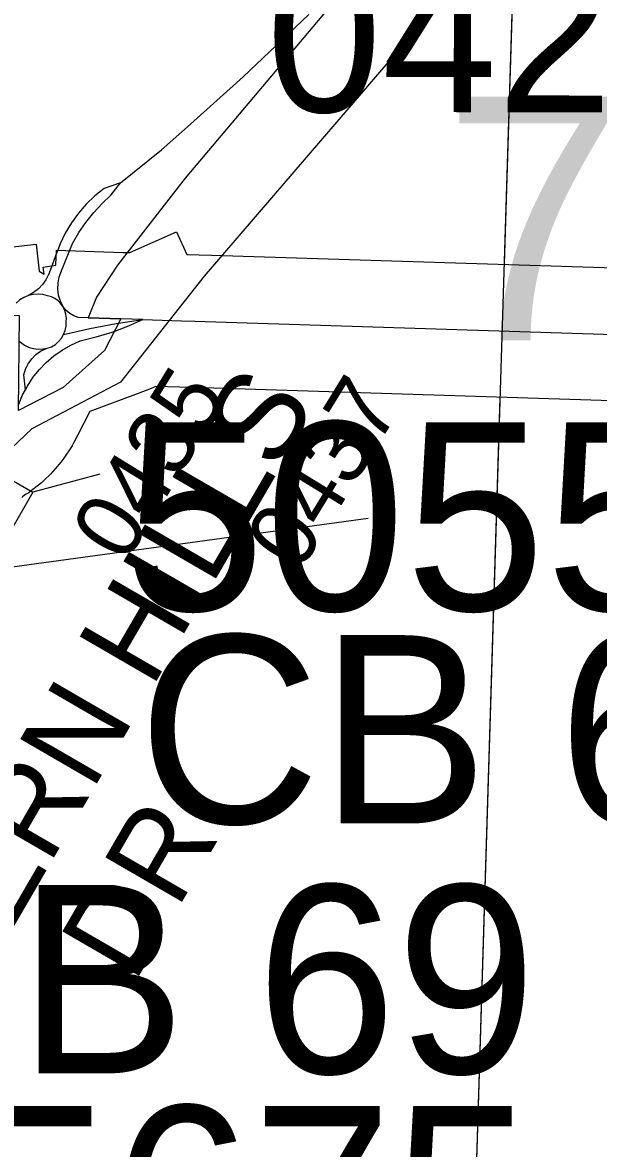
# Model space of a CAD drawing. Extents: x -132.8 to -73.3, y -60 to -26.
# Drawn here: x -119.168 to -118.908, y -51.227 to -50.719 of the extents above; entities that cross this region are included whole.
import ezdxf

# ---------------------------------------------------------------- set-up
doc = ezdxf.new("R2010")
doc.units = 0
for name, color, linetype in [('tdCoCityStreetMajor', 7, 'Continuous'), ('tdCoCityStreetMinor', 7, 'Continuous'), ('tdCoCorpBndry', 7, 'Continuous'), ('tdCoHydroRiver', 7, 'Continuous'), ('tdCoSecRdNmbr', 7, 'Continuous'), ('tdCoSecRdTxt', 7, 'Continuous'), ('tdCoSecRteBand', 7, 'Continuous'), ('tdCoSecRteCL', 7, 'Continuous'), ('tdCoSectLine', 7, 'Continuous'), ('tdCoSectLinePart', 7, 'Continuous'), ('tdCoStrucPriMaintName', 7, 'Continuous'), ('tdCoStrucSec', 7, 'Continuous'), ('tdCoStrucSecCoName', 7, 'Continuous'), ('tdCoStrucSecFHWANum', 7, 'Continuous'), ('tdCoSurfBitum', 7, 'Continuous'), ('tdCoSurfConc', 7, 'Continuous')]:
    doc.layers.add(name, color=color, linetype=linetype)

msp = doc.modelspace()

# ---------------------------------------------------------------- linework, layer by layer
at = {"layer": 'tdCoCityStreetMajor'}
msp.add_lwpolyline([(-119.16932, -50.89104), (-119.16756, -50.88684), (-119.1663, -50.88449), (-119.16696, -50.87772), (-119.1662, -50.87515), (-119.16503, -50.87273), (-119.16348, -50.87054), (-119.1616, -50.86863), (-119.15943, -50.86705), (-119.15644, -50.86572), (-119.15447, -50.86506), (-119.1528, -50.86404), (-119.15132, -50.86276), (-119.15006, -50.86126), (-119.14907, -50.85957), (-119.14837, -50.85775), (-119.14797, -50.85583), (-119.14789, -50.85388), (-119.14783, -50.85212), (-119.14806, -50.85037), (-119.14857, -50.84868), (-119.14934, -50.8471), (-119.15054, -50.84455), (-119.15133, -50.84185), (-119.15169, -50.83906), (-119.15159, -50.83625), (-119.15106, -50.83349), (-119.1501, -50.83085), (-119.14506, -50.81842), (-119.1422, -50.81358), (-119.13899, -50.80895), (-119.13547, -50.80456), (-119.13165, -50.80042), (-119.12756, -50.79657), (-119.12346, -50.79109), (-119.10487, -50.7762), (-119.09186, -50.76457), (-119.06805, -50.7433), (-119.03846, -50.71515)], dxfattribs=at)
at = {"layer": 'tdCoCityStreetMinor'}
for points in [[(-119.12346, -50.79109), (-119.13081, -50.79361), (-119.135, -50.797), (-119.13887, -50.80075), (-119.14241, -50.80482), (-119.14557, -50.80918), (-119.14834, -50.81381), (-119.15069, -50.81866), (-119.15261, -50.82369), (-119.15263, -50.82375), (-119.15265, -50.82381), (-119.15267, -50.82387), (-119.1527, -50.82393), (-119.15272, -50.82398), (-119.15274, -50.82404), (-119.15276, -50.8241), (-119.15278, -50.82416), (-119.1528, -50.82422), (-119.15282, -50.82428), (-119.15284, -50.82433), (-119.15287, -50.82439), (-119.15289, -50.82445), (-119.15291, -50.82451), (-119.15293, -50.82457), (-119.15295, -50.82462), (-119.15297, -50.82468), (-119.15299, -50.82474), (-119.15301, -50.8248), (-119.15304, -50.82486), (-119.15306, -50.82492), (-119.15308, -50.82497), (-119.1531, -50.82503), (-119.15312, -50.82509), (-119.15314, -50.82515), (-119.15316, -50.82521), (-119.15318, -50.82526), (-119.15321, -50.82532), (-119.15323, -50.82538), (-119.15325, -50.82544), (-119.15327, -50.8255), (-119.15329, -50.82555), (-119.15331, -50.82561), (-119.15333, -50.82567), (-119.15335, -50.82573), (-119.15337, -50.82579), (-119.1534, -50.82585), (-119.15342, -50.8259), (-119.15344, -50.82596), (-119.15346, -50.82602), (-119.15348, -50.82608), (-119.1535, -50.82614), (-119.15352, -50.82619), (-119.15354, -50.82625), (-119.15357, -50.82631), (-119.15359, -50.82637), (-119.15361, -50.82643), (-119.15363, -50.82648), (-119.15365, -50.82654), (-119.15367, -50.8266), (-119.15369, -50.82666), (-119.15371, -50.82672), (-119.15374, -50.82678), (-119.15376, -50.82683), (-119.15378, -50.82689), (-119.1538, -50.82695), (-119.15382, -50.82701), (-119.15384, -50.82707), (-119.15386, -50.82712), (-119.15388, -50.82718), (-119.15391, -50.82724), (-119.15393, -50.8273), (-119.15395, -50.82736), (-119.15397, -50.82742), (-119.15399, -50.82747), (-119.15401, -50.82753), (-119.15403, -50.82759), (-119.15405, -50.82765), (-119.15408, -50.82771), (-119.1541, -50.82776), (-119.15412, -50.82782), (-119.15414, -50.82788), (-119.15416, -50.82794), (-119.15418, -50.828), (-119.1542, -50.82805), (-119.15422, -50.82811), (-119.15425, -50.82817), (-119.15427, -50.82823), (-119.15429, -50.82829), (-119.15431, -50.82835), (-119.15433, -50.8284), (-119.15435, -50.82846), (-119.15437, -50.82852), (-119.15439, -50.82858), (-119.15442, -50.82864), (-119.15444, -50.82869), (-119.15446, -50.82875), (-119.15448, -50.82881), (-119.1545, -50.82887), (-119.15452, -50.82893), (-119.15454, -50.82898), (-119.15456, -50.82904), (-119.15459, -50.8291), (-119.15461, -50.82916), (-119.15463, -50.82922), (-119.15465, -50.82928), (-119.15467, -50.82933), (-119.15469, -50.82939), (-119.15471, -50.82945), (-119.15473, -50.82951), (-119.15475, -50.82957), (-119.15478, -50.82962), (-119.1548, -50.82968), (-119.15482, -50.82974), (-119.15484, -50.8298), (-119.15486, -50.82986), (-119.15488, -50.82992), (-119.1549, -50.82997), (-119.15492, -50.83003), (-119.15495, -50.83009), (-119.15497, -50.83015), (-119.15499, -50.83021), (-119.15501, -50.83026), (-119.15503, -50.83032), (-119.15505, -50.83038), (-119.15507, -50.83044), (-119.15509, -50.8305), (-119.15512, -50.83055), (-119.15514, -50.83061), (-119.15516, -50.83067), (-119.15518, -50.83073), (-119.1552, -50.83079), (-119.15522, -50.83085), (-119.15524, -50.8309), (-119.15526, -50.83096), (-119.15529, -50.83102), (-119.15531, -50.83108), (-119.15533, -50.83114), (-119.15535, -50.83119), (-119.15537, -50.83125), (-119.15539, -50.83131), (-119.15541, -50.83137), (-119.15543, -50.83143), (-119.15546, -50.83149), (-119.15548, -50.83154), (-119.1555, -50.8316), (-119.15552, -50.83166), (-119.15554, -50.83172), (-119.15556, -50.83178), (-119.15558, -50.83183), (-119.1556, -50.83189), (-119.15563, -50.83195), (-119.15565, -50.83201), (-119.15567, -50.83207), (-119.15569, -50.83212), (-119.15571, -50.83218), (-119.15573, -50.83224), (-119.15575, -50.8323), (-119.15577, -50.83236), (-119.1558, -50.83242), (-119.15582, -50.83247), (-119.15705, -50.83486), (-119.15861, -50.83705), (-119.16047, -50.83899), (-119.16259, -50.84064), (-119.16492, -50.84196)], [(-119.16492, -50.84196), (-119.16696, -50.8428), (-119.16883, -50.84395), (-119.1705, -50.84538)], [(-119.12328, -50.85247), (-119.138, -50.85202), (-119.14245, -50.85188), (-119.14442, -50.85108), (-119.14625, -50.85), (-119.1479, -50.84866), (-119.14934, -50.8471), (-119.15036, -50.84566), (-119.1516, -50.8444), (-119.15302, -50.84336), (-119.15459, -50.84257), (-119.15628, -50.84204), (-119.15841, -50.8415), (-119.16059, -50.84131), (-119.16279, -50.84146), (-119.16492, -50.84196)], [(-119.14907, -50.85957), (-119.13726, -50.85683), (-119.12534, -50.85456), (-119.12427, -50.8544)], [(-119.1663, -50.88449), (-119.16541, -50.88283), (-119.1629, -50.87903), (-119.16005, -50.87548), (-119.15689, -50.87221), (-119.15343, -50.86924), (-119.14972, -50.86661), (-119.14578, -50.86433), (-119.14164, -50.86243), (-119.13437, -50.86065), (-119.12721, -50.85845), (-119.12605, -50.85801)], [(-119.16909, -50.86252), (-119.16855, -50.86305), (-119.1667, -50.86437), (-119.16466, -50.86539), (-119.16265, -50.86592), (-119.16058, -50.86615), (-119.1585, -50.86608), (-119.15644, -50.86572)]]:
    msp.add_lwpolyline(points, dxfattribs=at)
at = {"layer": 'tdCoCorpBndry'}
msp.add_lwpolyline([(-119.01801, -50.69835), (-119.09424, -50.78904), (-119.12473, -50.82821), (-119.1342, -50.84267), (-119.138, -50.85202), (-119.12328, -50.85247), (-119.13066, -50.8668), (-119.1493, -50.88352), (-119.16935, -50.89388), (-119.16898, -50.8511), (-119.20028, -50.8503), (-119.26934, -50.84764), (-119.28685, -50.8469), (-119.31688, -50.846), (-119.34883, -50.84504), (-119.34669, -50.59768)], dxfattribs=at)
at = {"layer": 'tdCoHydroRiver'}
msp.add_lwpolyline([(-118.89377, -50.61904), (-118.93285, -50.66374), (-118.96984, -50.68957), (-118.98638, -50.71752), (-119.08576, -50.83317), (-119.12335, -50.88107), (-119.16337, -50.90208), (-119.19091, -50.92816), (-119.23604, -50.96323), (-119.28356, -51.02822), (-119.30158, -51.05298), (-119.33158, -51.11212), (-119.39009, -51.23362), (-119.42395, -51.31948), (-119.4984, -51.44685), (-119.56006, -51.56825), (-119.57531, -51.60728), (-119.58562, -51.63857), (-119.60062, -51.66814), (-119.70588, -51.82623), (-119.72084, -51.85423), (-119.73899, -51.88372), (-119.75228, -51.9086)], dxfattribs=at)
at = {"layer": 'tdCoSecRteBand'}
for points in [[(-119.1786, -50.8208), (-119.16146, -50.81885), (-119.16009, -50.83093), (-119.15859, -50.83186), (-119.15789, -50.8323), (-119.15836, -50.82913), (-119.15255, -50.82827), (-119.15234, -50.82156), (-119.12236, -50.82248), (-119.11927, -50.82258), (-119.09811, -50.81318), (-119.09358, -50.82337), (-119.08244, -50.82371), (-119.08244, -50.82372), (-118.85269, -50.83102)], [(-118.85461, -50.89099), (-119.09079, -50.88348), (-119.09684, -50.8833), (-119.10742, -50.88297), (-119.10801, -50.88323), (-119.10883, -50.8836), (-119.10966, -50.88391), (-119.11552, -50.88611), (-119.13722, -50.89424), (-119.14265, -50.90478), (-119.14449, -50.90834), (-119.14523, -50.90979), (-119.14613, -50.91114), (-119.14834, -50.91449), (-119.14924, -50.91584), (-119.15028, -50.9171), (-119.15284, -50.92018), (-119.15388, -50.92143), (-119.15504, -50.92256), (-119.15792, -50.92535), (-119.15909, -50.92649), (-119.16037, -50.92749), (-119.16354, -50.92995), (-119.16482, -50.93095), (-119.16621, -50.9318), (-119.1675, -50.9326), (-119.16785, -50.93318)]]:
    msp.add_lwpolyline(points, dxfattribs=at)
at = {"layer": 'tdCoSecRteCL'}
for p, q in [((-119.12427, -50.8544), (-119.11334, -50.85278)), ((-119.11334, -50.85278), (-119.12328, -50.85247))]:
    msp.add_line(p, q, dxfattribs=at)
for points in [[(-119.12605, -50.85801), (-119.12019, -50.85582), (-119.11334, -50.85278)], [(-119.11334, -50.85278), (-119.09592, -50.85331), (-119.08985, -50.8535), (-118.85364, -50.86101), (-118.58483, -50.8698), (-118.57225, -50.8702)]]:
    msp.add_lwpolyline(points, dxfattribs=at)
at = {"layer": 'tdCoSectLine'}
msp.add_lwpolyline([(-118.96636, -51.34945), (-118.95173, -50.87512), (-118.93694, -50.39408)], dxfattribs=at)
at = {"layer": 'tdCoSectLinePart'}
for points in [[(-118.95028, -50.82788), (-118.94504, -50.65753)], [(-118.96636, -51.34945), (-118.95213, -50.88816)]]:
    msp.add_lwpolyline(points, dxfattribs=at)
at = {"layer": 'tdCoStrucPriMaintName'}
msp.add_line((-119.01171, -50.94258), (-122.36402, -51.39975), dxfattribs=at)
msp.add_line((-119.01171, -50.94258), (-122.36402, -51.39975), dxfattribs=at)
msp.add_line((-119.01171, -50.94258), (-122.36402, -51.39975), dxfattribs=at)
at = {"layer": 'tdCoStrucSec'}
for points in [[(-119.22529, -50.86928), (-119.21714, -50.89948), (-119.1629, -50.93067)], [(-119.1327, -50.92252), (-119.1629, -50.93067), (-119.19409, -50.9849)]]:
    msp.add_lwpolyline(points, dxfattribs=at)
at = {"layer": 'tdCoSurfBitum'}
msp.add_lwpolyline([(-119.09592, -50.85331), (-119.08985, -50.8535), (-118.85364, -50.86101), (-118.58483, -50.8698), (-118.57225, -50.8702)], dxfattribs=at)
at = {"layer": 'tdCoSurfConc'}
for p, q in [((-119.12427, -50.8544), (-119.11334, -50.85278)), ((-119.11334, -50.85278), (-119.12328, -50.85247)), ((-119.11334, -50.85278), (-119.09592, -50.85331))]:
    msp.add_line(p, q, dxfattribs=at)
msp.add_lwpolyline([(-119.12605, -50.85801), (-119.12019, -50.85582), (-119.11334, -50.85278)], dxfattribs=at)

# ---------------------------------------------------------------- texts
at = {"layer": 'tdCoSecRdNmbr'}
for s, height, rotation, p in [('0428', 0.07, 359.9112, (-119.0577, -50.75907)), ('0435', 0.03, 58.4456, (-119.12134, -50.96343)), ('0437', 0.03, 58.4456, (-119.04277, -50.96752))]:
    msp.add_text(s, height=height, rotation=rotation, dxfattribs=at).set_placement(p)
at = {"layer": 'tdCoSecRdTxt'}
for s, p in [('EASTERN HILLS', (-119.24364, -51.25109)), ('DR', (-119.11724, -51.15282))]:
    msp.add_text(s, height=0.04, rotation=59.8743, dxfattribs=at).set_placement(p)
at = {"layer": 'tdCoStrucPriMaintName'}
msp.add_text('78____192', height=0.11, dxfattribs=at).set_placement((-118.97818, -50.86225))
msp.add_text('78____192', height=0.11, dxfattribs=at).set_placement((-118.97818, -50.86225))
msp.add_text('78____192', height=0.11, dxfattribs=at).set_placement((-118.97818, -50.86225))
at = {"layer": 'tdCoStrucSecCoName'}
for s, p in [('CB 68', (-119.11551, -51.08024)), ('CB 69', (-119.25179, -51.19302))]:
    msp.add_text(s, height=0.085, dxfattribs=at).set_placement(p)
at = {"layer": 'tdCoStrucSecFHWANum'}
for s, p in [('505540', (-119.12149, -50.98413)), ('505675', (-119.31693, -51.29269))]:
    msp.add_text(s, height=0.085, dxfattribs=at).set_placement(p)

doc.saveas('drawing.dxf')
